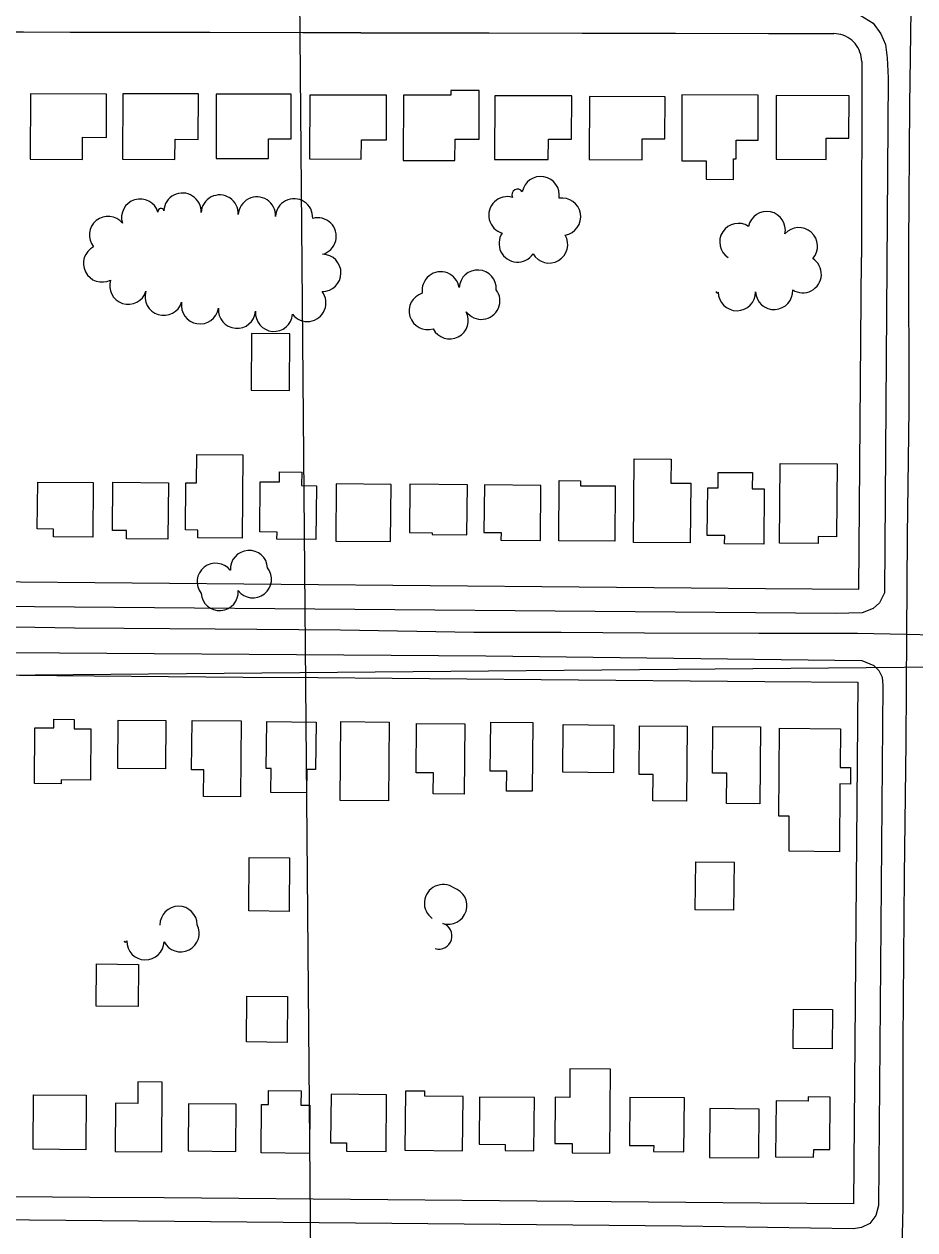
# Model space of a CAD drawing. Extents: x -2233 to 187241, y 4582 to 150524.
# Drawn here: x 112857 to 113336, y 57771 to 58418 of the extents above; entities that cross this region are included whole.
import ezdxf

# ---------------------------------------------------------------- set-up
doc = ezdxf.new("R2010")
doc.units = 0
for name, color, linetype in [('BLDG', 7, 'Continuous'), ('GE_X_CL_2000', 7, 'Continuous'), ('GRID', 7, 'Continuous'), ('ROAD', 7, 'Continuous'), ('RW_X_Fee_RW', 7, 'Continuous'), ('TREES', 7, 'Continuous')]:
    doc.layers.add(name, color=color, linetype=linetype)

msp = doc.modelspace()

# ---------------------------------------------------------------- linework, layer by layer
at = {"layer": 'BLDG'}
for points in [[(112860.81, 58345.43), (112888.87, 58345.37), (112888.9, 58357.25), (112901.71, 58357.22), (112901.77, 58380.47), (112860.89, 58380.56)], [(112910.35, 58345.48), (112938.48, 58345.41), (112938.5, 58356.16), (112950.99, 58356.13), (112951.05, 58380.56), (112910.44, 58380.66)], [(113061.06, 58344.85), (113088.79, 58344.78), (113088.82, 58356.3), (113101.71, 58356.27), (113101.77, 58382.31), (113086.55, 58382.34), (113086.54, 58379.85), (113061.15, 58379.91)], [(112960.56, 58345.86), (112988.59, 58345.8), (112988.62, 58356.38), (113000.85, 58356.35), (113000.9, 58380.34), (112960.64, 58380.43)], [(113010.72, 58345.64), (113038.51, 58345.57), (113038.53, 58355.9), (113052.01, 58355.87), (113052.06, 58379.79), (113010.8, 58379.89)], [(113110.07, 58345.31), (113138.9, 58345.24), (113138.93, 58356.25), (113151.41, 58356.23), (113151.47, 58379.46), (113110.15, 58379.56)], [(113160.86, 58345.26), (113189.25, 58345.2), (113189.28, 58356.51), (113201.5, 58356.49), (113201.55, 58378.98), (113160.95, 58379.07)], [(113210.57, 58344.56), (113223.72, 58344.53), (113223.7, 58334.69), (113238.24, 58334.66), (113238.26, 58345.63), (113239.77, 58345.63), (113239.81, 58355.68), (113251.55, 58355.65), (113251.61, 58379.88), (113210.65, 58379.98)], [(113261.21, 58345.44), (113288.1, 58345.37), (113288.13, 58356.82), (113300.29, 58356.79), (113300.34, 58379.53), (113261.29, 58379.63)], [(112999.97, 58221.29), (113000.22, 58251.78), (112979.61, 58251.95), (112979.36, 58221.46)], [(112974.84, 58186.75), (112974.46, 58142.07), (112950.72, 58142.27), (112950.75, 58146.43), (112944.12, 58146.48), (112944.33, 58171.77), (112950.01, 58171.73), (112950.14, 58186.97)], [(113204.81, 58184.48), (113204.7, 58171.67), (113215.38, 58171.58), (113215.11, 58139.48), (113184.62, 58139.73), (113185.01, 58184.65)], [(113293.93, 58181.89), (113293.6, 58142.82), (113283.77, 58142.91), (113283.75, 58139.29), (113263.07, 58139.46), (113263.44, 58182.15)], [(112984.26, 58172.36), (112994.56, 58172.27), (112994.6, 58177.65), (113006.5, 58177.55), (113006.44, 58170.27), (113014.41, 58170.2), (113014.17, 58141.43), (112993.22, 58141.61), (112993.25, 58145.36), (112984.02, 58145.44)], [(113248.37, 58168.6), (113254.82, 58168.54), (113254.57, 58138.79), (113233.56, 58138.97), (113233.6, 58143.47), (113224.23, 58143.55), (113224.44, 58169.08), (113230.05, 58169.03), (113230.13, 58177.4), (113248.44, 58177.24)], [(112894.63, 58171.92), (112894.37, 58142.54), (112873.24, 58142.71), (112873.27, 58146.96), (112864.58, 58147.04), (112864.8, 58172.18)], [(112934.94, 58171.8), (112934.68, 58141.55), (112912.49, 58141.74), (112912.53, 58146.11), (112904.97, 58146.17), (112905.2, 58172.05)], [(113024.83, 58140.52), (113054.23, 58140.26), (113054.49, 58170.95), (113025.09, 58171.19)], [(113064.34, 58145.03), (113076.62, 58144.93), (113076.62, 58144.03), (113095.22, 58143.87), (113095.44, 58170.76), (113064.56, 58171.02)], [(113104.33, 58145.13), (113113.51, 58145.05), (113113.48, 58140.94), (113134.7, 58140.77), (113134.96, 58170.4), (113104.55, 58170.65)], [(113156.15, 58172.91), (113156.12, 58170.24), (113174.79, 58170.09), (113174.54, 58140.46), (113144.5, 58140.72), (113144.78, 58173)], [(112873.43, 58040.21), (112873.46, 58044.9), (112884.32, 58044.81), (112884.28, 58039.81), (112893.37, 58039.73), (112893.14, 58012.24), (112877.32, 58012.37), (112877.3, 58010.19), (112863.05, 58010.31), (112863.3, 58040.3)], [(112933.61, 58044.11), (112933.39, 58018.18), (112907.79, 58018.4), (112908.01, 58044.33)], [(112973.95, 58043.99), (112973.6, 58003.25), (112953.8, 58003.42), (112953.93, 58017.67), (112947.42, 58017.73), (112947.65, 58044.21)], [(113014.2, 58043.37), (113013.99, 58017.87), (113009.23, 58017.91), (113009.11, 58005.38), (112989.92, 58005.55), (112990.03, 58018.39), (112987.51, 58018.41), (112987.72, 58043.6)], [(113053.52, 58043.35), (113053.16, 58001.09), (113027.14, 58001.3), (113027.5, 58043.58)], [(113094.02, 58042.36), (113093.69, 58004.67), (113077.11, 58004.82), (113077.2, 58016.1), (113067.96, 58016.18), (113068.19, 58042.58)], [(113130.56, 58043.05), (113130.25, 58006.2), (113116.52, 58006.32), (113116.62, 58016.91), (113107.75, 58016.99), (113107.98, 58043.24)], [(113174.01, 58041.72), (113173.8, 58016.16), (113146.69, 58016.39), (113146.91, 58041.96)], [(113213.41, 58041.2), (113213.06, 58000.97), (113195.02, 58001.14), (113195.14, 58015.14), (113187.58, 58015.2), (113187.8, 58041.41)], [(113252.72, 58040.78), (113252.38, 57999.44), (113234.59, 57999.58), (113234.73, 58015.89), (113226.97, 58015.97), (113227.19, 58041)], [(113295.71, 58039.77), (113295.53, 58018.98), (113301.12, 58018.93), (113301.04, 58010.08), (113295.44, 58010.13), (113295.13, 57973.77), (113268.1, 57973.99), (113268.26, 57992.85), (113262.62, 57992.9), (113263.02, 58040.05)], [(113000.02, 57970.54), (112999.75, 57941.75), (112978.07, 57941.95), (112978.34, 57970.74)], [(113238.63, 57968.2), (113238.38, 57942.3), (113217.81, 57942.49), (113218.06, 57968.39)], [(112918.91, 57913.28), (112918.71, 57890.66), (112896.17, 57890.87), (112896.38, 57913.5)], [(112998.91, 57895.96), (112998.68, 57871.44), (112976.84, 57871.64), (112977.07, 57896.17)], [(113291.48, 57889.09), (113291.28, 57868.02), (113270.35, 57868.21), (113270.55, 57889.29)], [(113150.49, 57857.2), (113150.37, 57841.87), (113142.56, 57841.94), (113142.35, 57817.22), (113151.64, 57817.14), (113151.61, 57812.17), (113171.96, 57812), (113172.35, 57857.02)], [(112918.56, 57850.17), (112918.46, 57838.69), (112906.54, 57838.79), (112906.32, 57812.87), (112931.33, 57812.66), (112931.66, 57850.05)], [(112890.85, 57843.09), (112890.59, 57813.77), (112862.27, 57814.02), (112862.52, 57843.33)], [(112984.99, 57838.04), (112988.65, 57838.01), (112988.73, 57845.64), (113006.14, 57845.49), (113006.08, 57837.67), (113010.84, 57837.63), (113010.61, 57811.84), (112984.77, 57812.05)], [(113022.02, 57817.58), (113030.59, 57817.5), (113030.55, 57812.96), (113051.85, 57812.79), (113052.1, 57843.28), (113022.25, 57843.54)], [(113092.86, 57813.23), (113093.11, 57842.45), (113072.66, 57842.62), (113072.68, 57845.14), (113062.2, 57845.23), (113061.93, 57813.49)], [(112945.58, 57813.13), (112971.2, 57812.92), (112971.41, 57838.28), (112945.79, 57838.49)], [(113101.71, 57816.8), (113115.73, 57816.69), (113115.7, 57813.31), (113131.2, 57813.17), (113131.45, 57841.76), (113101.92, 57842.01)], [(113182.43, 57816.13), (113195.45, 57816.01), (113195.43, 57812.82), (113211.67, 57812.68), (113211.92, 57841.63), (113182.65, 57841.88)], [(113281.31, 57809.79), (113281.35, 57813.93), (113290.04, 57813.86), (113290.27, 57842.08), (113278.44, 57842.19), (113278.42, 57839.9), (113261.18, 57840.05), (113260.92, 57809.96)], [(113225.46, 57809.62), (113251.91, 57809.4), (113252.15, 57835.63), (113225.68, 57835.86)]]:
    msp.add_lwpolyline(points, close=True, dxfattribs=at)
at = {"layer": 'GE_X_CL_2000'}
for points in [[(113333.66, 58438.38), (113332.75, 58374.73), (113332.32, 58298.76), (113332.35, 58211.51), (113331.46, 58143.34), (113331.12, 58090.49)], [(112262.43, 58100.01), (112282.73, 58099.96), (112386.45, 58098.38), (112495.68, 58098.04), (112583.51, 58096.9), (112699.94, 58095.79), (112788.8, 58095.49), (112884.45, 58094.01), (112911.2, 58093.81), (112960.06, 58093.32), (113027.27, 58092.86), (113098.96, 58091.61), (113145.74, 58091.6), (113190.56, 58091.34), (113251.92, 58091.04), (113304.82, 58091.06), (113331.12, 58090.49)], [(113331.12, 58090.49), (113330.8, 58032.59), (113329.93, 57960.73), (113329.15, 57872.03), (113329.19, 57782.93), (113328.71, 57760.92)], [(113331.12, 58090.49), (113345.72, 58090.17), (113414.55, 58089.54), (113481.9, 58088.65), (113536.28, 58088.69), (113606.69, 58088.06), (113671.6, 58088.03), (113732.34, 58087.11), (113784.14, 58086.64), (113841.46, 58085.83), (113894.11, 58085.49), (113972.25, 58084.41), (114008.94, 58084.37), (114026.62, 58084.46), (114094.57, 58084.81), (114152.73, 58083.5), (114176.68, 58083.17), (114219.57, 58082.73), (114290.64, 58082.2), (114323.84, 58081.88), (114369.36, 58081.72), (114397.88, 58081.62), (114417.41, 58082.42)]]:
    msp.add_lwpolyline(points, dxfattribs=at)
at = {"layer": 'GRID'}
for p, q in [((112990.97, 60069.77), (113014.51, 57372.1)), ((115008.35, 58087.3), (110008.54, 58043.67))]:
    msp.add_line(p, q, dxfattribs=at)
at = {"layer": 'ROAD'}
for points in [[(112496.62, 58425.47), (112842.72, 58426.13), (113141.4, 58425.35), (113294.22, 58425.62), (113306.3, 58422.73), (113313.33, 58418.51), (113317.46, 58412.71), (113319.98, 58407), (113320.73, 58399.9), (113321.3, 58389.12), (113319.34, 58112.68), (113316.76, 58107.43), (113313.28, 58104.31), (113307.39, 58101.92), (113293.07, 58101.55), (112776.79, 58106.01), (112495.06, 58107.73)], [(112494.95, 58083.15), (113105.34, 58078.84), (113307.28, 58076.41), (113313.58, 58073.74), (113316.39, 58071.09), (113318.14, 58067.38), (113318.55, 58062.96), (113316.19, 57783.91), (113314.79, 57778.45), (113311.48, 57774.27), (113307.08, 57772.11), (113302.72, 57771.38), (113210.43, 57772.75), (112860.37, 57775.9), (112493.36, 57778.25)]]:
    msp.add_lwpolyline(points, dxfattribs=at)
at = {"layer": 'RW_X_Fee_RW'}
for p, q in [((112907.12, 58413.55), (112882.12, 58413.58)), ((113307.11, 58397.89), (113306.99, 58292.77)), ((113305.5, 58114.72), (113306.99, 58292.77))]:
    msp.add_line(p, q, dxfattribs=at)
for points in [[(112882.12, 58413.58), (112857.12, 58413.62), (112807.12, 58413.69), (112757.12, 58413.76), (112737.12, 58413.79)], [(113038.2, 58413.36), (113007.12, 58413.41), (112957.12, 58413.48), (112907.12, 58413.55)], [(113038.2, 58413.36), (113057.12, 58413.34), (113107.13, 58413.27), (113157.13, 58413.2), (113207.13, 58413.08)], [(113207.13, 58413.08), (113257.13, 58412.96), (113292.13, 58412.91)], [(113307.11, 58397.89), (113307.05, 58399.2), (113306.88, 58400.49), (113306.6, 58401.77), (113306.21, 58403.02), (113305.71, 58404.23), (113305.11, 58405.39), (113304.41, 58406.5), (113303.61, 58407.54), (113302.73, 58408.5), (113301.77, 58409.39), (113300.73, 58410.18), (113299.63, 58410.89), (113298.47, 58411.5), (113297.26, 58412), (113296.01, 58412.39), (113294.73, 58412.68), (113293.44, 58412.85), (113292.13, 58412.91)], [(112285.51, 58123.43), (112335.51, 58123.01), (112375.51, 58122.66), (112415.51, 58122.32), (112455.51, 58121.98), (112495.51, 58121.64), (112535.51, 58121.3), (112575.51, 58120.96), (112615.51, 58120.61), (112655.51, 58120.27), (112695.51, 58119.93), (112735.51, 58119.59), (112775.51, 58119.25), (112815.5, 58118.91), (112855.5, 58118.56), (112895.5, 58118.22)], [(112895.5, 58118.22), (112935.5, 58117.88), (112975.5, 58117.54), (113015.5, 58117.2), (113055.5, 58116.85), (113095.5, 58116.51), (113135.5, 58116.17), (113175.5, 58115.83), (113215.5, 58115.49), (113255.5, 58115.14), (113305.5, 58114.72)], [(112285.08, 58073.44), (112335.08, 58073.01), (112375.08, 58072.67), (112415.08, 58072.33), (112455.08, 58071.98), (112495.08, 58071.64), (112535.08, 58071.3), (112575.08, 58070.96), (112615.08, 58070.62), (112655.08, 58070.27), (112695.08, 58069.93), (112735.08, 58069.59), (112775.08, 58069.25), (112815.08, 58068.91), (112855.08, 58068.57), (112895.08, 58068.22)], [(112895.08, 58068.22), (112935.08, 58067.88), (112975.08, 58067.54), (113015.08, 58067.2), (113055.08, 58066.86), (113095.07, 58066.51), (113135.07, 58066.17), (113175.07, 58065.83), (113215.07, 58065.49), (113255.07, 58065.15), (113305.07, 58064.72)], [(113305.07, 58064.72), (113303.79, 57914.72), (113302.68, 57784.73)], [(112892.69, 57788.23), (112852.69, 57788.58), (112812.69, 57788.92), (112772.69, 57789.26), (112732.69, 57789.6), (112692.69, 57789.94), (112652.69, 57790.28), (112612.69, 57790.63), (112572.69, 57790.97), (112532.69, 57791.31), (112492.69, 57791.65), (112452.69, 57791.99), (112412.69, 57792.33), (112372.69, 57792.68), (112332.69, 57793.02), (112282.69, 57793.45)], [(113302.68, 57784.73), (113252.68, 57785.16), (113212.68, 57785.5), (113172.68, 57785.84), (113132.68, 57786.18), (113092.68, 57786.52), (113052.68, 57786.87), (113012.68, 57787.21), (112972.68, 57787.55), (112932.69, 57787.89), (112892.69, 57788.23)]]:
    msp.add_lwpolyline(points, dxfattribs=at)
at = {"layer": 'TREES'}
for centre, radius, start, end in [((113134.79, 58326.24), 10, 350.00307, 170.00307), ((113122.33, 58326.49), 3, 29.58418, 209.58418), ((112919.8, 58314.13), 10, 17.28977, 197.28977), ((112942.49, 58317.34), 10, 357.04855, 177.04855), ((112962.46, 58316.31), 10, 357.04855, 177.04855), ((112982.44, 58315.28), 10, 357.04855, 177.04855), ((113002.41, 58314.25), 10, 357.04855, 177.04855), ((113116.92, 58315.41), 10, 73.69536, 253.69536), ((113146.31, 58314.64), 10, 279.62739, 99.62739), ((112930.92, 58317.48), 1.62, 13.43875, 193.43875), ((113256.14, 58307.44), 10, 348.46609, 168.46609), ((112902.52, 58304.82), 10, 39.34833, 219.34833), ((113015.08, 58304.1), 10, 285.55411, 105.55411), ((113240.89, 58301.06), 10, 56.97313, 236.97313), ((113122.42, 58300.25), 10, 146.16007, 326.16007), ((113139.35, 58299.73), 10, 210.34482, 30.34482), ((113273.42, 58298.8), 10, 318.39853, 138.39853), ((112899.31, 58289.56), 10, 116.94547, 296.94547), ((113017.6, 58284.47), 10, 269.10895, 89.10895), ((113275.49, 58283.75), 10, 237.28105, 57.28105), ((113081.12, 58275.11), 10, 8.645, 188.645), ((113100.99, 58276.03), 10, 356.64686, 176.64686), ((112913.38, 58277.63), 10, 162.4468, 342.4468), ((112932.46, 58271.64), 10, 162.71015, 342.71015), ((113009.54, 58268.36), 10, 217.69922, 37.69922), ((113074.18, 58263.97), 10, 106.96975, 286.96975), ((113071.25, 58273.58), 0.0379, 106.96975, 286.96975), ((113102.91, 58269.53), 10, 216.28355, 36.28355), ((113229.54, 58274.32), 0.614, 158.43203, 338.43203), ((113240.11, 58274.17), 10, 180.4507, 0.4507), ((113260.1, 58274.79), 10, 183.10892, 3.10892), ((112951.88, 58267.08), 10, 170.82111, 350.82111), ((112971.72, 58264.67), 10, 175.34256, 355.34256), ((112991.66, 58263.05), 10, 175.36379, 355.36379), ((113085.97, 58259.01), 10, 207.39484, 27.39484), ((112978.23, 58125.52), 10, 3.76398, 183.76398), ((112960.32, 58118.62), 10, 38.24359, 218.24359), ((112968.21, 58124.83), 0.0461, 32.39613, 212.39613), ((112980.31, 58120.04), 10, 217.82851, 37.82851), ((112962.44, 58113.17), 10, 184.23356, 4.23356), ((113082.36, 57946.16), 10, 54.93006, 234.93006), ((113085.17, 57944.78), 10, 252.90316, 72.90316), ((112940.41, 57934.49), 10, 0.40212, 180.40212), ((112941.51, 57930.01), 10, 207.04404, 27.04404), ((113080.17, 57928.51), 7.02, 252.90316, 72.90316), ((112911.87, 57925.96), 0.739, 176.23388, 356.23388), ((112922.6, 57925.69), 10, 178.72681, 358.72681)]:
    msp.add_arc(centre, radius, start, end, dxfattribs=at)

doc.saveas('drawing.dxf')
